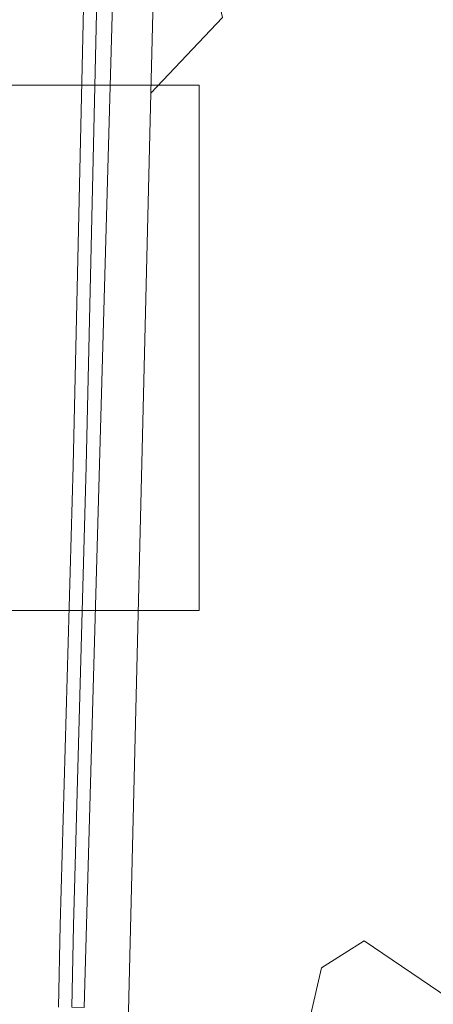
# Model space of a CAD drawing. Header units: metres. Extents: x 250001 to 257773, y 598992 to 609118.
# Tile 469 of 656: x 253877 to 253984, y 603712 to 603966. Entities that reach past the tile are written whole.
import ezdxf
from ezdxf.lldxf.tags import DXFTag

# ---------------------------------------------------------------- set-up
doc = ezdxf.new("R2010")
doc.units = ezdxf.units.M
for name, color, linetype, lineweight in [('B-WE-KG-GRENS_PERCEEL-G', 150, 'KG-PERCEEL', 18), ('B-WE-OG-WATER-GV', 252, 'Continuous', 18), ('B-WE-VH-VERHARDING_GESLOTEN-GV', 252, 'Continuous', 18), ('B-WE-VH-VERHARDING_HALFVERHARDING-GV', 252, 'Continuous', 18), ('B-WE-VH-VERHARDING_OPEN-GV', 252, 'Continuous', 18), ('X-XX-AL-REFERENTIE-G', 7, 'Continuous', 18), ('X-XX-AL-TEKENBLAD_DEELKADER-G', 7, 'Continuous', 15)]:
    doc.layers.add(name, color=color, linetype=linetype, lineweight=lineweight)
doc.styles.get("Standard").update_dxf_attribs({"font": 'NLCS-ISO.ttf'})
tags = doc.linetypes.add('KG-PERCEEL', pattern='A,5.5,-2,["P",Standard,S=1.8,R=0,X=-0.5,Y=-0.9],-2,5.5,-2,[5,NLCS.SHX,S=0.75,R=0,X=0,Y=0],-2', length=19).pattern_tags.tags
tags[6] = DXFTag(74, 10)

# ---------------------------------------------------------------- blocks, each defined once
blk = doc.blocks.new('BS2021-132-Xref-KAD-20210617')
at = {"layer": 'B-WE-KG-GRENS_PERCEEL-G', "flags": 128}
for points in [[(253910.9, 603947.4), (253929.37, 603967.01), (253913.11, 604037.56)], [(253913.11, 604037.56), (253910.9, 603947.4)], [(253898.42, 603436.4), (253898.6, 603443.77), (253910.9, 603947.4)], [(253947.19, 603436.4), (253942, 603637), (253944, 603673), (253955, 603721), (253966, 603728), (253988, 603713), (254005, 603598), (254096, 603455), (254122.04, 603436.4)]]:
    blk.add_lwpolyline(points, dxfattribs=at)
blk = doc.blocks.new('BS2021-132-Xref-BGT-GRIJS-20210617-aangepast')
at = {"layer": 'B-WE-OG-WATER-GV', "flags": 128}
blk.add_lwpolyline([(253901.264, 603982.888), (253893.65, 603710.709)], dxfattribs=at)
at = {"layer": 'B-WE-VH-VERHARDING_GESLOTEN-GV', "flags": 128}
blk.add_lwpolyline([(253886.974, 603710.821), (253887.435, 603731.995), (253890.762, 603850.903), (253893.581, 603977.251)], dxfattribs=at)
at = {"layer": 'B-WE-VH-VERHARDING_HALFVERHARDING-GV', "flags": 128}
blk.add_lwpolyline([(253901.264, 603982.888), (253901.41, 603983.718), (253901.628, 603984.532), (253901.919, 603985.323), (253902.278, 603986.085), (253902.704, 603986.813), (253903.193, 603987.499), (253903.74, 603988.14), (253904.343, 603988.729), (253904.996, 603989.262), (253905.693, 603989.736), (253906.43, 603990.145), (253907.2, 603990.487), (253907.997, 603990.76), (253908.816, 603990.96), (253909.649, 603991.088), (253910.49, 603991.14), (253904.59, 603992.88), (253898.361, 603994.454), (253897.371, 603994.704), (253894.161, 603850.818), (253890.834, 603731.91), (253890.45, 603710.763), (253893.65, 603710.709)], close=True, dxfattribs=at)
at = {"layer": 'B-WE-VH-VERHARDING_OPEN-GV', "flags": 128}
for points in [[(253893.581, 603977.251), (253890.762, 603850.903), (253887.435, 603731.995), (253886.974, 603710.821)], [(253890.45, 603710.763), (253890.834, 603731.91), (253894.161, 603850.818), (253897.371, 603994.704), (253897.07, 603994.78), (253891.12, 603994.89), (253891.27, 604000), (253891.45, 604006.04), (253897.21, 604005.98), (253897.206, 604005.737), (253897.849, 604005.872), (253899.012, 604052.135), (253901.522, 604159.17)]]:
    blk.add_lwpolyline(points, dxfattribs=at)

msp = doc.modelspace()

# ---------------------------------------------------------------- linework, layer by layer
at = {"layer": 'X-XX-AL-TEKENBLAD_DEELKADER-G', "flags": 128}
msp.add_lwpolyline([(253775.614, 603949.532), (253923.364, 603949.532), (253923.364, 603813.532), (253775.614, 603813.532)], close=True, dxfattribs=at)

# ---------------------------------------------------------------- block references
at = {"layer": 'X-XX-AL-REFERENTIE-G'}
for name in ['BS2021-132-Xref-BGT-GRIJS-20210617-aangepast', 'BS2021-132-Xref-KAD-20210617']:
    msp.add_blockref(name, (0, 0), dxfattribs=at)

doc.saveas('drawing.dxf')
